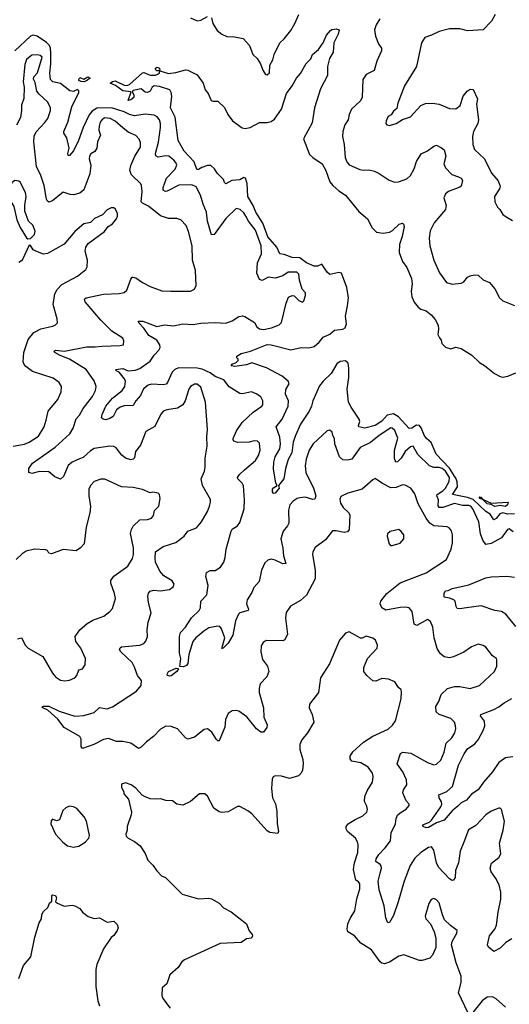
# Model space of a CAD drawing. Extents: x 2199565 to 2323334, y 894172 to 1018966.
# Tile 344 of 440: x 2301412 to 2305175, y 964548 to 972113. Entities that reach past the tile are written whole.
import ezdxf

# ---------------------------------------------------------------- set-up
doc = ezdxf.new("R2010")
doc.units = 0

msp = doc.modelspace()

# ---------------------------------------------------------------- linework, layer by layer
at = {"layer": '0CON10XD'}
for points in [[(2302725, 972126.9), (2302774.5, 972104.5), (2302805, 972110.6), (2302855, 972137.1)], [(2302886.5, 972126.5), (2302897.1, 972085), (2302930.2, 972030.2), (2302965, 972002), (2303005, 971983.1), (2303062.6, 971982.6), (2303128.7, 971968.7), (2303178, 971915), (2303204, 971845), (2303238, 971815), (2303262, 971775), (2303280, 971725), (2303302.3, 971692.3), (2303315, 971690), (2303331.2, 971705), (2303333.8, 971765), (2303356.3, 971803.7), (2303368.6, 971845), (2303410, 971935), (2303443.7, 971966.3), (2303495, 972030), (2303527.3, 972085), (2303557, 972153)], [(2304181, 972119), (2304152.3, 972075), (2304139.6, 972035), (2304146.5, 971986.5), (2304169.1, 971929.1), (2304193.6, 971895), (2304193.8, 971875), (2304155.6, 971795), (2304136.4, 971723.6), (2304075, 971691.2), (2304048.8, 971655), (2304042.9, 971517.1), (2304031.3, 971488.7), (2303962.5, 971425), (2303944, 971385), (2303935.9, 971344.1), (2303911.2, 971305), (2303896, 971255), (2303892.5, 971215), (2303904.5, 971154.5), (2303912.2, 971055), (2303925, 971022), (2303945, 970999.4), (2304025, 970962), (2304055, 970956.7), (2304095, 970960), (2304138.3, 970948.3), (2304175, 970932.5), (2304250.9, 970880.9), (2304295, 970865.8), (2304322.7, 970867.3), (2304388.3, 970891.7), (2304415, 970916.2), (2304442.6, 970967.4), (2304461.1, 971025), (2304498.3, 971081.7), (2304545, 971105.7), (2304595, 971142.5), (2304615, 971148.8), (2304655, 971130), (2304673.9, 971113.9), (2304687.1, 971065), (2304671.9, 971005), (2304684.4, 970975), (2304733.2, 970923.2), (2304784.2, 970905.8), (2304805.5, 970895.5), (2304815, 970877.5), (2304805.8, 970835), (2304794.4, 970825.6), (2304707, 970793), (2304684.3, 970775), (2304673.1, 970745), (2304690, 970685), (2304685.7, 970655), (2304596.4, 970553.6), (2304567.9, 970492.1), (2304558.9, 970435), (2304564.4, 970375), (2304594.4, 970265), (2304637.9, 970167.9), (2304691.2, 970095), (2304735, 970080), (2304805, 970088), (2304825, 970100), (2304855, 970135.8), (2304875, 970146), (2304907.7, 970152.3), (2304935, 970149.2), (2304975, 970113.8), (2305023.9, 970093.9), (2305063.8, 970045), (2305100, 969975), (2305125, 969954.2), (2305215, 969916.7)], [(2305067.2, 972152.8), (2305037.9, 972102.1), (2304975, 972034.3), (2304855, 972027.9), (2304795, 972042.5), (2304715, 972042), (2304635, 972022), (2304576.6, 971993.4), (2304525, 971976.7), (2304500, 971935), (2304461.9, 971755), (2304370.6, 971605), (2304319.1, 971470.9), (2304309.4, 971430.6), (2304285, 971410), (2304267.5, 971382.5), (2304245, 971368.8), (2304228, 971335), (2304226.4, 971316.4), (2304232.5, 971305), (2304255, 971300), (2304305, 971316.2), (2304353, 971347), (2304415, 971366.2), (2304495.8, 971454.2), (2304530.3, 971469.7), (2304585, 971471.4), (2304635, 971464.5), (2304715, 971430.5), (2304765, 971428.6), (2304796.2, 971453.8), (2304819.4, 971525), (2304850, 971565), (2304875, 971580.8), (2304897.3, 971577.3), (2304931.2, 971505), (2304924.2, 971465), (2304939.4, 971345), (2304931.9, 971315), (2304900, 971255), (2304892.9, 971215), (2304895.8, 971155), (2304908.8, 971115), (2304984, 971045), (2305037.1, 970935), (2305088.6, 970875), (2305104.2, 970835), (2305099.2, 970815), (2305062.5, 970755), (2305063.3, 970715), (2305085, 970672.5), (2305103.3, 970655), (2305126.1, 970616.1), (2305142.7, 970602.7), (2305200.5, 970570.5)], [(2305215, 968315.4), (2305164.7, 968314.7), (2305125, 968325.4), (2305102.7, 968317.3), (2305075, 968281.2), (2305055, 968271.2), (2305028.2, 968315), (2304995, 968335.7), (2304896.5, 968426.5), (2304855, 968443), (2304739.2, 968465), (2304776.3, 968525), (2304775, 968563.3), (2304766.8, 968585), (2304716.3, 968666.3), (2304612.4, 968775), (2304575.2, 968865.2), (2304537.7, 968895), (2304520.4, 968920.4), (2304498.3, 968978.3), (2304485, 968994.2), (2304462.6, 968997.4), (2304425, 968974.8), (2304405, 968972.7), (2304322.2, 969062.2), (2304285, 969084.3), (2304235, 969075.8), (2304195, 969029.4), (2304143.7, 968996.3), (2304065, 968974.7), (2304018.8, 968985), (2304016, 968995), (2304025.4, 969025), (2304022, 969045), (2303958.5, 969135), (2303938.4, 969175), (2303927.7, 969275), (2303940.4, 969365), (2303942.4, 969435), (2303935.2, 969475), (2303915, 969491.9), (2303875, 969488.1), (2303850.1, 969469.9), (2303806.2, 969393.8), (2303743.2, 969336.8), (2303715, 969299.4), (2303665.8, 969184.2), (2303655.7, 969144.3), (2303636.8, 969105), (2303568.8, 969005), (2303530.4, 968919.6), (2303514, 968866), (2303502.2, 968785), (2303475.4, 968735), (2303454.4, 968665), (2303441.5, 968585), (2303400, 968535), (2303405, 968513.8), (2303375, 968476.2), (2303363.8, 968473.8), (2303354.4, 968484.4), (2303356, 968505), (2303363, 968517), (2303390, 968535), (2303381.7, 968551.7), (2303363.1, 968663.1), (2303364.4, 968714.4), (2303375.6, 968755), (2303411.1, 968815), (2303417.3, 968855), (2303411.1, 968905), (2303382.2, 968985), (2303430.4, 969045), (2303475.4, 969145), (2303478.7, 969185), (2303454.7, 969235), (2303457.5, 969272.5), (2303482, 969315), (2303475.7, 969335.7), (2303430, 969375), (2303309.2, 969439.2), (2303195, 969478), (2303155, 969460.6), (2303065, 969448.8), (2303037.5, 969455), (2303045, 969467.5), (2303075, 969480), (2303090, 969495), (2303090, 969505), (2303080, 969515), (2303081.7, 969528.3), (2303115, 969548.8), (2303185, 969565.6), (2303315, 969617.4), (2303345.2, 969615.2), (2303495, 969577.3), (2303575, 969595.7), (2303635, 969592.2), (2303675, 969603.3), (2303714.7, 969635.3), (2303745, 969674.2), (2303795, 969696), (2303831.4, 969728.6), (2303895, 969734.5), (2303913.7, 969746.3), (2303923.1, 969776.9), (2303915.9, 969835), (2303931.7, 969915), (2303938, 969975), (2303925.8, 970055.8), (2303886.4, 970166.4), (2303865, 970171.4), (2303795, 970154.6), (2303775, 970172.7), (2303735, 970234.6), (2303699.9, 970220.1), (2303675, 970220), (2303615, 970245.6), (2303565, 970282.4), (2303505, 970284.9), (2303445, 970308.9), (2303410, 970315), (2303387.8, 970365), (2303319.5, 970445), (2303280.9, 970550.9), (2303227.4, 970635), (2303205.5, 970685.5), (2303165, 970754.2), (2303161.2, 970855), (2303148.4, 970895), (2303135, 970899.8), (2303105, 970883.3), (2303041.8, 970878.2), (2302995, 970852.9), (2302985, 970861.2), (2302977.5, 970885), (2302930.7, 970935), (2302908.5, 970968.5), (2302882, 970992), (2302855, 970993.7), (2302811.6, 970978.4), (2302785, 970961.8), (2302772.4, 970962.4), (2302751.9, 971021.9), (2302675, 971102.5), (2302629.6, 971185), (2302605.6, 971365), (2302570, 971435), (2302580, 971525), (2302575.8, 971555), (2302565, 971573.3), (2302485, 971598.9), (2302445.8, 971604.2), (2302428.8, 971595), (2302415.5, 971564.5), (2302395, 971554.2), (2302377.1, 971557.1), (2302345, 971582), (2302285, 971568.8), (2302277.5, 971565), (2302277.5, 971555), (2302290, 971535), (2302288, 971515), (2302265, 971496.7), (2302245, 971492.5), (2302268.3, 971558.3), (2302205, 971565.8), (2302147, 971607), (2302106.2, 971625), (2302125, 971639.4), (2302145, 971644.3), (2302215, 971610), (2302235, 971608.6), (2302255, 971616.7), (2302355, 971706.2), (2302365, 971708.8), (2302415, 971686.7), (2302455, 971687.5), (2302472.5, 971695), (2302487.5, 971705), (2302490, 971720), (2302465, 971720), (2302452.5, 971732.5), (2302465, 971747.5), (2302485, 971740), (2302490, 971720), (2302555, 971700), (2302613, 971707), (2302685, 971728.8), (2302705, 971726.2), (2302775, 971690), (2302822, 971625), (2302836, 971575), (2302861.2, 971545), (2302883.6, 971493.6), (2302897, 971487), (2302935, 971486.7), (2302985, 971437.5), (2303011.2, 971385), (2303047.3, 971337.3), (2303121.2, 971281.2), (2303145, 971276.2), (2303183.9, 971286.1), (2303255, 971322.5), (2303315, 971323.8), (2303345, 971331.2), (2303371.2, 971348.8), (2303424.5, 971425.5), (2303462.5, 971545), (2303505.3, 971604.7), (2303538.6, 971665), (2303569.8, 971700.2), (2303614.2, 971775.8), (2303648.3, 971811.7), (2303662.5, 971845), (2303708.8, 971885), (2303743.8, 971935), (2303771.2, 971995), (2303800, 972030), (2303811.7, 972038.3), (2303845, 972044.3), (2303866.2, 972035), (2303859.1, 972000.9), (2303826.7, 971935), (2303821.2, 971865), (2303793.6, 971816.4), (2303778.8, 971755), (2303776.9, 971685), (2303725, 971583.3), (2303678.7, 971435), (2303658.5, 971321.5), (2303592.5, 971197.5), (2303638.2, 971078.2), (2303663.7, 971053.7), (2303736.4, 971006.4), (2303765.6, 970955), (2303796.5, 970866.5), (2303819.1, 970839.1), (2303865, 970797.5), (2303916, 970765), (2304018.6, 970638.6), (2304085, 970583.8), (2304121.2, 970515), (2304155, 970480), (2304205, 970472.5), (2304255, 970480), (2304277.4, 970492.6), (2304327.9, 970542.1), (2304355, 970550), (2304363, 970543), (2304366.4, 970525), (2304352.7, 970447.3), (2304331.2, 970385), (2304327.8, 970325), (2304354.4, 970255), (2304388.3, 970208.3), (2304422.5, 970125), (2304428.9, 970085), (2304420.8, 970025), (2304426.9, 969985), (2304445, 969944), (2304475, 969904), (2304495, 969890), (2304535, 969876.9), (2304575, 969845.6), (2304605, 969808.6), (2304628.6, 969765), (2304631.9, 969735), (2304626, 969695), (2304639.7, 969669.7), (2304651.4, 969651.4), (2304656.9, 969625), (2304685, 969596), (2304725, 969584.2), (2304765, 969596.2), (2304805, 969586.2), (2304886.5, 969536.5), (2304945, 969480), (2304985, 969456.7), (2305062.5, 969395), (2305105, 969371.2), (2305125, 969366.7), (2305165, 969373.8), (2305225, 969400)], [(2303141.8, 969831.8), (2303215.6, 969785.6), (2303235, 969754), (2303255, 969738.1), (2303285, 969733.5), (2303346.7, 969745), (2303405, 969770), (2303424.4, 969785.6), (2303460, 969935), (2303478.8, 969981.2), (2303505, 969993.8), (2303521.7, 969991.7), (2303556.7, 969955), (2303585, 969943.8), (2303595.6, 969954.4), (2303609.2, 969995), (2303607.5, 970015), (2303582.3, 970042.3), (2303562.1, 970112.1), (2303557, 970157), (2303542.3, 970172.3), (2303475, 970172.9), (2303435, 970145.6), (2303375, 970127.1), (2303325, 970135.6), (2303275, 970109.2), (2303255, 970116.2), (2303234.6, 970165), (2303240, 970245), (2303271.3, 970315), (2303267.2, 970375), (2303223.1, 970495), (2303169.7, 970565), (2303149.3, 970605), (2303135, 970628.5), (2303106.9, 970655), (2303075, 970663.1), (2302996.5, 970585), (2302906, 970464), (2302885, 970461.1), (2302855.5, 970565.5), (2302848.5, 970635), (2302822.3, 970695), (2302802.5, 970765), (2302769.3, 970829.3), (2302735, 970844.5), (2302635, 970842.3), (2302545, 970795.6), (2302533.3, 970793.3), (2302515, 970804), (2302514.2, 970824.2), (2302539.2, 970895), (2302605.5, 970965), (2302619.1, 970995), (2302612.9, 971015), (2302596.9, 971035), (2302557.5, 971065), (2302535, 971067.5), (2302475, 971058.2), (2302457.3, 971067.3), (2302455.4, 971085.4), (2302477.3, 971172.7), (2302494.7, 971284.7), (2302494.7, 971315), (2302485.3, 971345), (2302468, 971368), (2302445, 971380.5), (2302375, 971388.4), (2302295, 971374.2), (2302255, 971383.7), (2302215.4, 971405.4), (2302116.4, 971436.4), (2302005, 971432.7), (2301969, 971411), (2301945, 971381.8), (2301899.4, 971285), (2301863.8, 971185), (2301825, 971106.2), (2301795, 971070), (2301785, 971070), (2301781.2, 971085), (2301791.4, 971125), (2301774.5, 971205), (2301752, 971242), (2301750.4, 971255), (2301781.8, 971325), (2301812.2, 971445), (2301866.2, 971555), (2301865, 971565.8), (2301855, 971575.8), (2301825, 971562.9), (2301797, 971567), (2301725, 971623.1), (2301666.2, 971636.2), (2301648.2, 971655), (2301642.7, 971702.7), (2301651.7, 971775), (2301651, 971855), (2301648.5, 971895), (2301640.4, 971915), (2301617.9, 971937.9), (2301545, 971987.4), (2301515, 971993.6), (2301495, 971987.8), (2301374.8, 971875.2)], [(2301605.9, 971324.1), (2301627.8, 971355), (2301647.5, 971415), (2301648, 971435), (2301629.1, 971479.1), (2301561.1, 971541.1), (2301542.9, 971565), (2301530.8, 971630.8), (2301517, 971657), (2301520.6, 971675), (2301547.8, 971705), (2301584.4, 971824.4), (2301568.3, 971838.3), (2301545, 971844.4), (2301505, 971841.1), (2301465, 971807.1), (2301450.5, 971769.5), (2301437.8, 971635), (2301446.9, 971595), (2301442.6, 971507.4), (2301425, 971457.5), (2301426.4, 971415), (2301417.1, 971362.9), (2301385.8, 971304.2)], [(2301905, 971636.7), (2301885, 971638.6), (2301866.2, 971645), (2301866.7, 971655), (2301875, 971668.8), (2301905, 971657.5), (2301935, 971673.3), (2301952.5, 971665), (2301925, 971643.3), (2301905, 971636.7)], [(2305195, 965050), (2305148.3, 965021.7), (2305105, 964979.2), (2305055, 964952.5), (2305015, 964987.5), (2305007.5, 965005), (2305024, 965075), (2305064.4, 965125), (2305076.2, 965155), (2305088.9, 965255), (2305110, 965355), (2305110.3, 965410.3), (2305095.9, 965465), (2305072, 965515), (2305035.5, 965565), (2305027.5, 965595), (2305038.3, 965631.7), (2305094.1, 965675.9), (2305108.7, 965705), (2305100, 965785), (2305128, 965885), (2305138.5, 965955), (2305115.6, 966045.6), (2305105, 966056.2), (2305095, 966056), (2305035, 966030.8), (2304995, 966004.4), (2304918.1, 965921.9), (2304862.6, 965887.4), (2304825.3, 965794.7), (2304796.2, 965725), (2304784.4, 965635), (2304762.7, 965577.3), (2304757.9, 965522.1), (2304745, 965502.5), (2304735, 965500), (2304715, 965512.5), (2304630.8, 965600.8), (2304616.7, 965635), (2304595, 965731.2), (2304577.4, 965757.4), (2304555, 965752.2), (2304495, 965715.5), (2304448.5, 965671.5), (2304412.2, 965615), (2304367.1, 965495), (2304321.8, 965335), (2304285, 965230), (2304255, 965176.7), (2304245, 965173.3), (2304238.3, 965178.3), (2304225, 965212.5), (2304214.2, 965304.2), (2304175, 965427.5), (2304167.9, 965495), (2304183.7, 965556.3), (2304192.7, 965595), (2304190.7, 965610.7), (2304182.9, 965622.9), (2304149.4, 965645), (2304151.2, 965665), (2304171.2, 965698.8), (2304219.9, 965750.1), (2304260.9, 965805), (2304267.5, 965865), (2304300.7, 965935), (2304304.8, 965975.2), (2304315, 966001.1), (2304335, 966020), (2304382.8, 966047.2), (2304404.2, 966075), (2304404.2, 966085), (2304381.5, 966111.5), (2304357.3, 966172.7), (2304362.9, 966195), (2304388.1, 966235), (2304383.6, 966273.6), (2304356.9, 966335), (2304313.1, 966395), (2304339.2, 966475), (2304355.6, 966484.4), (2304417.8, 966477.8), (2304545, 966407.1), (2304595, 966389.2), (2304615, 966392), (2304648.9, 966425), (2304674.4, 966485), (2304690.6, 966555), (2304734.5, 966595.5), (2304755.8, 966635), (2304763.9, 966663.9), (2304761.7, 966688.3), (2304753.8, 966715), (2304725, 966744), (2304635, 966775.7), (2304612.5, 966795), (2304609.5, 966835), (2304632.5, 966875), (2304650.6, 966929.4), (2304701.2, 966975), (2304755, 966990), (2304795, 966990.8), (2304875, 966974.2), (2304945, 966998), (2305062, 967105), (2305079.2, 967145), (2305079.2, 967195), (2305075.5, 967205.5), (2305046.4, 967226.4), (2304995, 967291.2), (2304975, 967304), (2304935, 967316), (2304885, 967295.8), (2304825, 967254.4), (2304745, 967217.8), (2304715, 967208.9), (2304675, 967217.8), (2304643.6, 967243.6), (2304621.7, 967281.7), (2304598.2, 967365), (2304586.4, 967445), (2304569.7, 967489.7), (2304545, 967505.8), (2304505, 967482.5), (2304465, 967458.8), (2304445, 967470), (2304428.1, 967565), (2304404.5, 967594.5), (2304375, 967600.4), (2304335, 967596.9), (2304226.9, 967576.9), (2304194.5, 967594.5), (2304182, 967625), (2304188.8, 967645), (2304234.7, 967705.3), (2304335, 967786.5), (2304535, 967864.4), (2304691.2, 967965), (2304727.5, 968045), (2304737.5, 968095), (2304738.2, 968155), (2304730, 968185), (2304715.4, 968205.4), (2304697.4, 968217.4), (2304595, 968223.5), (2304564.2, 968244.2), (2304535, 968282.9), (2304473.3, 968393.3), (2304449.7, 968469.7), (2304418, 968515), (2304375, 968538), (2304355, 968540), (2304305, 968519.4), (2304265, 968516.5), (2304199.6, 968549.6), (2304145, 968588.8), (2304125, 968578), (2304043.3, 968505), (2303935, 968474.3), (2303880.8, 968449.2), (2303872, 968428), (2303878.3, 968398.3), (2303898.6, 968365), (2303937.8, 968327.8), (2303948.1, 968308.1), (2303943.8, 968195), (2303930.7, 968179.3), (2303905, 968173.3), (2303845, 968186.7), (2303815, 968186.7), (2303762.1, 968117.9), (2303683.1, 968056.9), (2303665.6, 968025), (2303662.7, 968005), (2303682.7, 967885), (2303683.3, 967816.7), (2303617.1, 967692.9), (2303569.3, 967650.7), (2303493.6, 967606.4), (2303460.3, 967559.7), (2303454.5, 967515), (2303468.9, 967391.1), (2303450.8, 967349.2), (2303435, 967340.8), (2303305, 967344), (2303282.1, 967327.9), (2303268.8, 967301.2), (2303266.1, 967256.1), (2303277.7, 967197.7), (2303316, 967145), (2303325.8, 967105), (2303311.2, 967065), (2303260.3, 967009.7), (2303251.4, 966975), (2303253.1, 966945), (2303286.4, 966825), (2303288.8, 966755), (2303314.4, 966695), (2303312.5, 966675), (2303285, 966640), (2303265, 966638.9), (2303232.7, 966665), (2303156.4, 966756.4), (2303095, 966800.8), (2303075, 966805.7), (2303045, 966802), (2303015, 966783.3), (2302994.4, 966735.6), (2302988.6, 966678.6), (2302945, 966572.5), (2302935, 966572.5), (2302925, 966582.5), (2302889.7, 966639.7), (2302855, 966663.3), (2302829.3, 966660.7), (2302755, 966600), (2302705, 966586.2), (2302685, 966596.2), (2302625, 966664.3), (2302575, 966681.9), (2302535.7, 966684.3), (2302495, 966661.1), (2302441.1, 966605), (2302385.8, 966564.2), (2302345, 966524.3), (2302325, 966514.2), (2302265, 966555.5), (2302205, 966567.3), (2302155, 966567.8), (2302095, 966589.5), (2302055, 966581.9), (2301982.5, 966545), (2301895, 966514), (2301885, 966530), (2301882.9, 966585), (2301874, 966605), (2301754.3, 966675), (2301705, 966738.9), (2301627.7, 966807.7), (2301588.8, 966825), (2301583.5, 966833.5), (2301595, 966840), (2301635, 966838.6), (2301715, 966800.4), (2301835, 966763.1), (2301905, 966767.1), (2301985, 966790), (2302025, 966828.1), (2302085, 966818.6), (2302125, 966832.5), (2302309.2, 966955), (2302345, 966998.8), (2302347.1, 967035), (2302317.1, 967075), (2302295, 967138.8), (2302275, 967174.2), (2302190, 967255), (2302180, 967275), (2302183.1, 967286.9), (2302195, 967295.7), (2302335, 967306.7), (2302365, 967320.8), (2302382.1, 967337.9), (2302394.3, 967375), (2302391.5, 967425), (2302400, 967485), (2302423, 967557), (2302402.2, 967635), (2302395.6, 967684.4), (2302402.9, 967707.1), (2302415, 967721.2), (2302439.5, 967730.5), (2302495, 967724.2), (2302562.5, 967735), (2302591.2, 967755), (2302598.8, 967775), (2302582.7, 967802.7), (2302520.7, 967840.7), (2302490, 967875), (2302456.5, 967945), (2302452.2, 967975), (2302456, 968025), (2302514, 968066), (2302612.6, 968097.4), (2302674.6, 968145.4), (2302705, 968183.1), (2302771.3, 968208.7), (2302809.2, 968255), (2302855, 968333.8), (2302871.4, 968375), (2302879.2, 968405), (2302877, 968427), (2302817.8, 968535), (2302805.6, 968585), (2302833.1, 968645), (2302837.1, 968675), (2302836.4, 968745), (2302853.6, 968836.4), (2302848.9, 968908.9), (2302854.5, 968965), (2302839.4, 969175), (2302805, 969290), (2302775, 969312.9), (2302755, 969312.9), (2302725, 969294.2), (2302710.6, 969275), (2302684.2, 969185.8), (2302665.7, 969154.3), (2302625, 969129.2), (2302543.3, 969116.7), (2302515, 969106.2), (2302493.2, 969076.8), (2302451.5, 968988.5), (2302380.9, 968949.1), (2302341.1, 968845), (2302302.2, 968795), (2302295, 968747.5), (2302285, 968736), (2302265, 968730.8), (2302225, 968744.3), (2302196.9, 968766.9), (2302153.8, 968823.8), (2302135, 968833.3), (2302105, 968837.3), (2301985, 968817.3), (2301955, 968800), (2301900.1, 968749.9), (2301871.5, 968738.5), (2301815, 968713.1), (2301785, 968688.6), (2301747.4, 968602.6), (2301725, 968582.5), (2301680.9, 968600.9), (2301635, 968639.2), (2301565, 968642.9), (2301505, 968627.1), (2301482, 968635), (2301481.1, 968665), (2301510.9, 968705), (2301685, 968830), (2301798, 968932), (2301822.1, 968975), (2301845, 969046.2), (2301871.4, 969075), (2301900, 969125), (2301972.1, 969217.9), (2301994.5, 969265), (2301999.1, 969295), (2301985, 969338), (2301923.6, 969425), (2301795, 969504.2), (2301723.5, 969533.5), (2301682, 969555), (2301673.8, 969565), (2301686, 969574), (2301755, 969565.4), (2301925, 969600.5), (2301991.3, 969598.7), (2302045, 969605.6), (2302185, 969608.8), (2302210, 969615), (2302212.5, 969645), (2302205, 969666.7), (2302120.7, 969720.7), (2302034.4, 969805), (2301915.7, 969945), (2301910.8, 969965), (2301923.8, 969975), (2302054.7, 970005.3), (2302175, 970008.5), (2302215, 970016.4), (2302235.5, 970035), (2302265, 970120), (2302275, 970133.8), (2302285, 970136), (2302305, 970130), (2302355, 970094.4), (2302415, 970063.1), (2302505, 970029.2), (2302572.3, 970027.7), (2302725, 970026.2), (2302755.9, 970044.1), (2302769.2, 970070.8), (2302763.3, 970185), (2302739.1, 970265), (2302737.7, 970375), (2302709.6, 970485), (2302690.8, 970530.8), (2302651.2, 970575), (2302620, 970585), (2302555, 970585.5), (2302495, 970606.4), (2302400.6, 970680.6), (2302355, 970703.8), (2302346.2, 970715), (2302353.8, 970793.8), (2302348.1, 970838.1), (2302341.5, 970851.5), (2302270.7, 970920.7), (2302258.8, 970955), (2302265, 970993.8), (2302296.3, 971063.7), (2302340.5, 971135), (2302339.1, 971169.1), (2302330, 971195), (2302305, 971222.9), (2302245, 971247.9), (2302205, 971281.9), (2302144.7, 971334.7), (2302106, 971355), (2302065, 971358.5), (2302045, 971345.6), (2302030.4, 971325), (2302021.8, 971295), (2302019.6, 971265), (2302031.5, 971225), (2302010.5, 971175), (2302004.5, 971125), (2301988.5, 971101.5), (2301958, 971082), (2301947.8, 971065), (2301946.7, 971045), (2301958.2, 970995), (2301950.7, 970929.3), (2301905, 970806), (2301875, 970780.6), (2301825, 970768.1), (2301799.7, 970769.7), (2301745, 970787.5), (2301665, 970722), (2301635, 970712.5), (2301625, 970718), (2301616.7, 970735), (2301599.2, 970839.2), (2301575.3, 970915.3), (2301541.6, 970985), (2301521.5, 971175), (2301522.8, 971217.2), (2301537.2, 971252.8), (2301605.9, 971324.1)], [(2301475, 970430), (2301495, 970433.3), (2301525, 970463.3), (2301531.7, 970488.3), (2301512.5, 970535), (2301480, 970565), (2301451.9, 970641.9), (2301450, 970685), (2301461.4, 970755), (2301457.5, 970785), (2301415, 970866.2), (2301405, 970873.8), (2301375, 970877.5), (2301355, 970862.5), (2301333.6, 970823.6), (2301328, 970795), (2301334.3, 970735), (2301367.3, 970677.3), (2301390, 970575), (2301415, 970516.7), (2301465, 970436.7), (2301475, 970430)], [(2301362.7, 968837.3), (2301448.6, 968851.4), (2301485, 968867.5), (2301555, 968914.4), (2301600, 968985), (2301615.7, 969035.7), (2301629.4, 969105), (2301705.7, 969195), (2301731.4, 969255), (2301734, 969295), (2301716.2, 969325), (2301669.1, 969359.1), (2301510.9, 969410.9), (2301459.1, 969449.1), (2301445.6, 969465), (2301439.5, 969485), (2301442.3, 969555), (2301477.7, 969655), (2301519.9, 969710.1), (2301575, 969737.9), (2301662.6, 969757.4), (2301683, 969767), (2301701.2, 969785), (2301700.8, 969815), (2301669.2, 969925), (2301682.1, 970007.9), (2301700.3, 970039.8), (2301735, 970077.8), (2301856.2, 970143.8), (2301920, 970195), (2301930, 970215), (2301933.8, 970265), (2301915.8, 970335), (2301920, 970365), (2301936.8, 970393.2), (2302062.5, 970485), (2302092.5, 970525), (2302125.9, 970544.1), (2302155, 970582.5), (2302163.8, 970605), (2302163.8, 970625), (2302148.3, 970658.3), (2302135, 970667.5), (2302115, 970666.7), (2302085, 970653.3), (2302047.5, 970615), (2301986.7, 970585), (2301955.6, 970554.4), (2301905, 970546), (2301834.5, 970485.5), (2301752.4, 970387.6), (2301625, 970316), (2301595, 970312), (2301535, 970334.2), (2301515, 970346.2), (2301495, 970377.5), (2301485, 970380), (2301435.8, 970275), (2301425, 970260), (2301405, 970248.6)], [(2305205, 968179.4), (2305175, 968202), (2305160.8, 968195), (2305115, 968133.3), (2305035, 968088.8), (2304995, 968081.1), (2304971.2, 968115), (2304952.9, 968162.9), (2304941.5, 968255), (2304895.9, 968355), (2304878.2, 968375), (2304865, 968381.3), (2304815, 968380), (2304755, 968396.7), (2304665, 968365.2), (2304634.8, 968364.8), (2304628.9, 968378.9), (2304630.3, 968425), (2304618.2, 968455), (2304620.9, 968465), (2304665, 968492.7), (2304685.3, 968515), (2304714.1, 968565), (2304714.7, 968595), (2304685.6, 968645), (2304659.2, 968665), (2304635, 968673.4), (2304595, 968672), (2304561.9, 968685), (2304471.6, 968771.6), (2304437.2, 968837.2), (2304415, 968831.5), (2304374.2, 968795), (2304345, 968743.8), (2304315, 968715.4), (2304303.4, 968713.4), (2304292.3, 968742.3), (2304292.5, 968805), (2304317.4, 968897.4), (2304295, 968957.5), (2304275, 968976), (2304265, 968977.5), (2304175, 968917.9), (2304109.4, 968865), (2304028, 968825), (2303963.8, 968736.2), (2303935, 968730), (2303895, 968731.1), (2303870, 968755), (2303833.7, 968853.7), (2303830.6, 968895), (2303817.7, 968917.7), (2303813.3, 968945), (2303795, 968960), (2303775, 968953.3), (2303667.1, 968855), (2303636.9, 968805), (2303612.6, 968737.4), (2303606.4, 968685), (2303610.5, 968635), (2303670.9, 968515), (2303688.5, 968455), (2303679.5, 968430.5), (2303665, 968426.9), (2303605, 968444.6), (2303565, 968439.6), (2303545, 968434.4), (2303514.2, 968415), (2303488.1, 968385), (2303478.5, 968345), (2303480, 968245), (2303471.4, 968225), (2303437.6, 968182.4), (2303418.1, 968125), (2303433.9, 968053.9), (2303438.8, 967995), (2303456.7, 967935), (2303435, 967932.6), (2303375, 967961.5), (2303345, 967967.5), (2303319.4, 967960.6), (2303295, 967940), (2303269.1, 967885), (2303253.6, 967796.4), (2303210.1, 967749.9), (2303197.2, 967712.8), (2303158.9, 967655), (2303155.4, 967625.4), (2303170.8, 967585), (2303168, 967575), (2303105, 967556.5), (2303093.5, 967545), (2303070.5, 967495), (2303049.4, 967385), (2303015, 967322), (2302975, 967283.3), (2302965, 967282.5), (2302987.8, 967365), (2302963.3, 967433.3), (2302950, 967450), (2302935, 967454.5), (2302865, 967440), (2302826, 967415), (2302766.3, 967363.7), (2302743.1, 967335), (2302712.2, 967235), (2302705, 967167.5), (2302695, 967150), (2302672, 967142), (2302642.5, 967142.5), (2302650.6, 967205), (2302639.3, 967245), (2302639.7, 967375), (2302646.4, 967403.6), (2302687.1, 967445), (2302733.3, 967516.7), (2302791.9, 967575), (2302800.6, 967595), (2302804, 967645), (2302849.2, 967695), (2302860.6, 967765), (2302842.5, 967835), (2302846.7, 967865), (2302875, 967882), (2302915, 967880), (2302955, 967905.8), (2302981.4, 967945), (2302991.3, 967981.3), (2302999.1, 968045), (2303036.3, 968183.7), (2303045, 968198), (2303084.6, 968225.4), (2303105, 968250), (2303136, 968355), (2303140.4, 968425), (2303131.2, 968531.2), (2303122.7, 968552.7), (2303089.2, 968585), (2303086.9, 968595), (2303101.5, 968618.5), (2303138.9, 968655), (2303225, 968726.4), (2303247.2, 968765), (2303260.4, 968805), (2303255, 968860), (2303240, 968875), (2303215, 968877.5), (2303175, 968867.1), (2303085, 968863.5), (2303060, 968875), (2303052.9, 968885), (2303051.9, 968895), (2303078.9, 968955), (2303121.9, 969018.1), (2303205, 969098.9), (2303273.8, 969145), (2303280, 969155), (2303281.2, 969185), (2303264, 969215), (2303229.3, 969239.3), (2303192.7, 969252.7), (2303125, 969237.5), (2303105, 969240), (2303022.6, 969292.6), (2302980, 969345), (2302915, 969372.5), (2302875, 969401.2), (2302815, 969427.8), (2302775, 969436.4), (2302632, 969438), (2302605, 969426.2), (2302583.3, 969405), (2302548.2, 969325), (2302537.1, 969312.9), (2302515, 969306.5), (2302425, 969312), (2302399.4, 969305), (2302363.3, 969276.7), (2302340.7, 969225), (2302303.3, 969185), (2302285, 969150), (2302215, 969147.5), (2302182.9, 969137.1), (2302155.7, 969115), (2302130, 969065), (2302105, 969048.6), (2302075, 969040), (2302054.1, 969044.1), (2302041.2, 969055), (2302045, 969080), (2302074.7, 969145), (2302124.9, 969205.1), (2302198.5, 969265), (2302219.7, 969295), (2302225, 969336.2), (2302216.2, 969355), (2302175, 969404.3), (2302153.8, 969415), (2302150, 969425), (2302205, 969433.1), (2302245, 969415.3), (2302298.9, 969421.1), (2302335, 969433.6), (2302415, 969489.6), (2302444.3, 969535.7), (2302481.1, 969575), (2302490.5, 969595), (2302487.9, 969615), (2302465, 969650.9), (2302405, 969687.7), (2302365, 969744.4), (2302327.1, 969785), (2302325, 969796.2), (2302357.8, 969797.8), (2302465, 969755.6), (2302525, 969768.6), (2302595, 969760), (2302665, 969776.7), (2302745, 969771.1), (2302805, 969781.1), (2302915, 969785.5), (2302995, 969781.5), (2303045, 969800), (2303095, 969832.2), (2303125, 969837.1), (2303141.8, 969831.8)], [(2301395, 967356.7), (2301425, 967363.3), (2301455.9, 967305.9), (2301476.7, 967285), (2301589.7, 967219.7), (2301665, 967092), (2301688, 967065), (2301725, 967037.5), (2301757.3, 967032.7), (2301795, 967039.2), (2301835, 967056), (2301850, 967075), (2301865, 967116.7), (2301895, 967126.7), (2301914.1, 967155.9), (2301917.1, 967205), (2301881.1, 967285), (2301843.1, 967335), (2301838.6, 967375), (2301873.1, 967425), (2301931.4, 967475), (2301975, 967498.9), (2302058.9, 967531.1), (2302105, 967566.2), (2302125, 967590), (2302148.1, 967665), (2302141.1, 967705), (2302111.1, 967785), (2302111.9, 967805), (2302135, 967837.1), (2302243.8, 967915), (2302277.6, 967972.4), (2302286.4, 968003.6), (2302287.1, 968055), (2302262.5, 968165), (2302270, 968195), (2302285, 968222), (2302335, 968269.4), (2302395, 968274.2), (2302425.6, 968284.4), (2302441.2, 968305), (2302448.8, 968341.2), (2302480, 968375), (2302491.2, 968435), (2302486, 968466), (2302476, 968476), (2302433.8, 968483.8), (2302415, 968478.8), (2302355, 968504), (2302285, 968520), (2302195, 968523.5), (2302065, 968582.9), (2302034.1, 968584.1), (2301984.5, 968565.5), (2301955.8, 968535), (2301943.1, 968505), (2301942.7, 968455), (2301956.4, 968373.6), (2301951.1, 968325), (2301922.5, 968215), (2301907.5, 968085), (2301880, 968055), (2301845, 968031.4), (2301745, 968041.9), (2301655, 968008), (2301636.7, 968015), (2301624.3, 968034.3), (2301611.2, 968041.2), (2301525, 968045.6), (2301460.9, 968029.1), (2301430.6, 968009.4), (2301385, 967966.2)], [(2305065, 968373.8), (2305035, 968388), (2305005, 968392.4), (2304973.6, 968423.6), (2304950, 968435), (2304943.3, 968446.7), (2304955, 968445.7), (2304970.3, 968430.3), (2305035, 968399.4), (2305167, 968407), (2305161.9, 968385), (2305145, 968373.9), (2305105, 968380.2), (2305065, 968373.8)], [(2304263, 968073), (2304275, 968073.3), (2304335, 968091.2), (2304364.3, 968125.7), (2304364.3, 968155), (2304345, 968182), (2304325, 968196.2), (2304258.3, 968181.7), (2304238.3, 968161.7), (2304236.2, 968145), (2304252.5, 968085), (2304263, 968073)], [(2305225, 967450), (2305149.4, 967545), (2305114.3, 967565.7), (2305065, 967573.8), (2304958.5, 967608.5), (2304845.5, 967595.5), (2304795, 967585.8), (2304775, 967590), (2304766, 967605), (2304758, 967645), (2304748.8, 967655), (2304715, 967669.4), (2304673.8, 967675), (2304673.9, 967706.1), (2304685, 967723.8), (2304705, 967726.9), (2304735, 967742.5), (2304865, 967770.4), (2304995, 967824.6), (2305035, 967832.1), (2305155, 967838.2), (2305215, 967830)], [(2304855.4, 964485.4), (2304785.6, 964635), (2304804.4, 964715), (2304804.4, 964765), (2304767.6, 964867.6), (2304730.4, 965005), (2304735, 965030), (2304772.5, 965095), (2304774, 965115), (2304722.6, 965152.6), (2304678.1, 965198.1), (2304661.5, 965235), (2304636.9, 965326.9), (2304615, 965351.2), (2304595, 965360), (2304575, 965352.5), (2304557.3, 965322.7), (2304529.2, 965225), (2304534, 965205), (2304569.4, 965165), (2304597.5, 965105), (2304611.5, 965055), (2304610.5, 964985), (2304584.4, 964925), (2304565, 964901.9), (2304505.4, 964884.6), (2304485, 964885.6), (2304365, 964927.5), (2304325, 964918.5), (2304255, 964872.5), (2304215, 964860), (2304195, 964864), (2304182, 964875), (2304116.3, 964966.4), (2304035, 965018.9), (2303985, 965073.6), (2303933.7, 965103.6), (2303927.5, 965125), (2303934.7, 965165.3), (2303952.3, 965207.7), (2303987.8, 965265), (2304002.1, 965357.9), (2304026.7, 965435), (2304025, 965472.5), (2304015, 965490), (2303995, 965502.5), (2303978.2, 965585), (2303984.5, 965635), (2304010.9, 965715), (2304014.4, 965774.4), (2304007.5, 965797.5), (2303993.6, 965823.6), (2303930.5, 965875), (2303921.8, 965895), (2303922.2, 965915), (2303936.4, 965933.6), (2303991, 965969), (2304048, 965995), (2304079.2, 966025), (2304084.1, 966045.9), (2304080, 966070), (2304062.5, 966105), (2304064.1, 966144.1), (2304082.3, 966187.7), (2304122.9, 966255), (2304129.1, 966299.1), (2304124.2, 966325), (2304090.9, 966370.9), (2304035, 966403.3), (2303965, 966416.9), (2303952.1, 966435), (2303950.9, 966455), (2303973, 966487), (2304055, 966562.2), (2304125, 966608.9), (2304245, 966661.4), (2304277.5, 966692.5), (2304299.2, 966725), (2304342.9, 966895), (2304347.7, 966947.7), (2304343.3, 966965), (2304322.7, 966982.7), (2304294.5, 967024.5), (2304246.2, 967046.2), (2304195, 967050.9), (2304147.9, 967032.1), (2304125, 967034.2), (2304078.8, 967075), (2304056.2, 967105), (2304058, 967135), (2304085.8, 967204.2), (2304158.8, 967285), (2304163, 967307), (2304146.7, 967345), (2304125, 967360), (2304075, 967375.8), (2304045, 967361.2), (2304032, 967362), (2303945, 967410), (2303915, 967400), (2303870, 967345), (2303793.8, 967165), (2303725, 967057.5), (2303708, 966945), (2303640, 966855), (2303636.7, 966825), (2303660, 966775), (2303673.1, 966715), (2303625, 966634), (2303579.1, 966580.9), (2303564.2, 966545), (2303566, 966505), (2303588.5, 966428.5), (2303591.5, 966395), (2303585, 966347.5), (2303575.5, 966324.5), (2303555, 966304), (2303485, 966281.9), (2303425, 966300.8), (2303375, 966303.8), (2303360, 966295), (2303351.2, 966278.8), (2303346, 966205), (2303355.8, 966135), (2303378, 966088), (2303389.2, 966030.8), (2303391.1, 965935), (2303400, 965875), (2303395, 965861.2), (2303335, 965869.2), (2303315, 965880), (2303195, 966011.4), (2303165, 966035.6), (2303105, 966068.6), (2303085, 966068.1), (2303015, 966026), (2302965, 966021.2), (2302945, 966026.7), (2302903.8, 966055), (2302855, 966147.5), (2302835, 966166.2), (2302792.5, 966165), (2302723.6, 966106.4), (2302665, 966077.5), (2302620, 966085), (2302585, 966112.5), (2302535, 966113.8), (2302497, 966127), (2302465.7, 966124.3), (2302415, 966126), (2302370, 966145), (2302353.3, 966155), (2302305, 966208.8), (2302267.5, 966235), (2302225, 966248.8), (2302195, 966240), (2302193.3, 966215), (2302211.7, 966181.7), (2302213.3, 966165), (2302248.8, 966125), (2302270, 966025), (2302269.2, 966005), (2302237.5, 965915), (2302238.8, 965885), (2302226.7, 965855), (2302229.3, 965839.3), (2302245, 965823.3), (2302295, 965800), (2302337.5, 965765), (2302376.1, 965706.1), (2302396.7, 965655), (2302435, 965616.7), (2302465, 965572.5), (2302502.5, 965535), (2302531.2, 965521.2), (2302661.4, 965395), (2302785, 965359.2), (2302865, 965363.8), (2302885, 965358), (2302945, 965326.2), (2302978.3, 965288.3), (2303037.3, 965257.3), (2303155.9, 965165.9), (2303175, 965112.5), (2303198.8, 965085), (2303201.2, 965075), (2303193.9, 965056.1), (2303155, 965052), (2303115, 965023.3), (2302952.5, 965015), (2302679.1, 964890.9), (2302657, 964873), (2302628.9, 964831.1), (2302566.7, 964775), (2302542.5, 964705), (2302507.5, 964675), (2302504, 964615), (2302512.5, 964592.5), (2302568.3, 964518.3)], [(2302565, 967068.6), (2302548.8, 967075), (2302545.7, 967085), (2302555, 967104), (2302615, 967132), (2302629.3, 967129.3), (2302632.5, 967125), (2302620, 967105), (2302575, 967072.5), (2302565, 967068.6)], [(2305201.3, 966448.7), (2305145, 966442.2), (2305095.3, 966404.8), (2305046.6, 966333.4), (2304975.6, 966255), (2304935.7, 966195), (2304885, 966163.8), (2304845, 966116.6), (2304804.2, 966095.8), (2304780.6, 966069.4), (2304735.6, 966035), (2304675, 965962.9), (2304615, 965941.1), (2304555, 965905.3), (2304536.7, 965905), (2304512.5, 965915), (2304508.6, 965925), (2304515, 965930), (2304561.4, 965948.6), (2304577, 965963), (2304647.5, 966065), (2304655.5, 966085), (2304654.3, 966104.3), (2304635.8, 966135), (2304633, 966157), (2304695, 966182.2), (2304738, 966222), (2304783.8, 966385), (2304827.6, 966472.4), (2304855, 966511.1), (2304910.1, 966549.9), (2304935, 966580.6), (2304975, 966652.5), (2304987.4, 966687.4), (2304983.8, 966723.8), (2304952.5, 966765), (2304955.8, 966774.2), (2305055, 966812.1), (2305095, 966834.5), (2305135, 966865.5), (2305195, 966896.7)], [(2301825, 965754.2), (2301865.8, 965764.2), (2301915, 965793.8), (2301943.3, 965825), (2301948.8, 965845), (2301924, 965955), (2301908, 965988), (2301851.7, 966051.7), (2301825, 966066.2), (2301795, 966070), (2301765, 966058.8), (2301742.7, 966037.3), (2301717.5, 965965), (2301695, 965957.5), (2301665, 965970), (2301653.3, 965956.7), (2301651.2, 965935), (2301686.5, 965855), (2301743.7, 965793.7), (2301780, 965765), (2301825, 965754.2)], [(2301404.2, 964745), (2301441.2, 964845), (2301496.8, 964913.2), (2301526.9, 965065), (2301562.5, 965175), (2301578, 965205), (2301583, 965237), (2301595, 965260), (2301628.3, 965291.7), (2301640, 965325), (2301658.3, 965341.7), (2301658, 965385), (2301665, 965390), (2301685.6, 965385), (2301694, 965365), (2301687.5, 965335), (2301702.5, 965325), (2301752.3, 965302.3), (2301815, 965310.8), (2301835, 965305.8), (2301873.9, 965283.9), (2301895, 965256.7), (2301938.3, 965221.7), (2301985, 965206.7), (2302025, 965211.2), (2302085, 965178.8), (2302135.8, 965185.8), (2302160.7, 965160.7), (2302168, 965135), (2302161.2, 965115), (2302135, 965077.5), (2302115, 965061.2), (2302055.8, 964975), (2302004.3, 964855), (2301996.4, 964816.4), (2301995.9, 964685.9), (2302011.4, 964575), (2302024.4, 964535)], [(2305145.4, 964525.4), (2305075, 964589.4), (2305045, 964605.6), (2305005, 964601.9), (2304967.1, 964575), (2304885, 964471.2)]]:
    msp.add_lwpolyline(points, dxfattribs=at)

doc.saveas('drawing.dxf')
